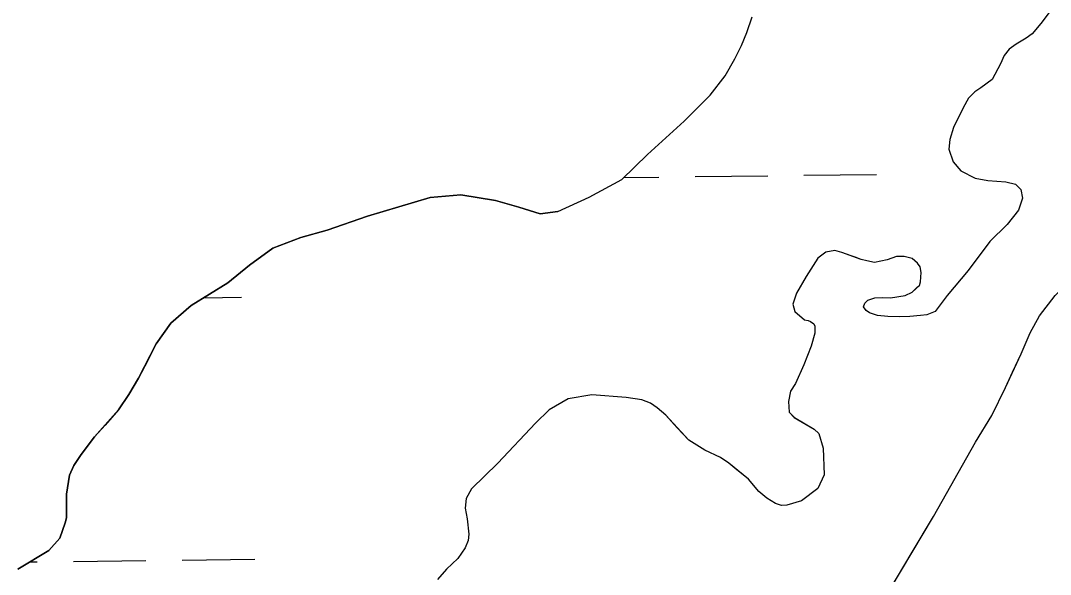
# Model space of a CAD drawing. Extents: x 3694830 to 3732949, y 415201 to 440970.
# Drawn here: x 3722146.9 to 3722600.8, y 421874 to 422117.9 of the extents above; entities that cross this region are included whole.
import ezdxf

# ---------------------------------------------------------------- set-up
doc = ezdxf.new("R2010")
doc.units = 0
doc.layers.add('V-TOPO-SHOR', color=7, linetype='Continuous')
doc.layers.add('V-WETL-SWMP', color=7, linetype='Continuous')

msp = doc.modelspace()

# ---------------------------------------------------------------- linework, layer by layer
at = {"layer": 'V-TOPO-SHOR'}
for points in [[(3722517.38, 421843.94), (3722530.16, 421867.61), (3722539.85, 421883.88), (3722549.27, 421899.49), (3722567.83, 421932.3), (3722574.96, 421944.01), (3722581.02, 421956.38), (3722584.11, 421963.1), (3722587.88, 421971.18), (3722591.91, 421980.46), (3722595.95, 421987.85), (3722602.95, 421996.86), (3722608.73, 422002.78), (3722615.59, 422010.58), (3722620.16, 422017.44), (3722624.07, 422027.13), (3722625.82, 422031.57), (3722630.25, 422041.12), (3722636.18, 422052.41), (3722642.77, 422064.52), (3722650.84, 422078.78), (3722695.23, 422159.75)], [(3722383.7, 422033.88), (3722397.56, 422040.2), (3722411.95, 422048), (3722423.25, 422058.89), (3722439.39, 422073.69), (3722450.83, 422085.12), (3722457.42, 422093.59), (3722461.72, 422101.12), (3722464.68, 422106.91), (3722466.97, 422112.69), (3722469.39, 422119.55)], [(3722600.27, 422121.42), (3722596.64, 422116.58), (3722592.73, 422112.14), (3722590.18, 422110.12), (3722585.74, 422107.57), (3722582.65, 422105.28), (3722580.36, 422102.59), (3722578.75, 422098.82), (3722575.11, 422091.97), (3722570.14, 422088.33), (3722567.44, 422086.59), (3722564.75, 422083.76), (3722562.33, 422079.46), (3722559.64, 422074.08), (3722558.03, 422070.85), (3722556.41, 422065.6), (3722556.01, 422061.3), (3722557.89, 422055.65), (3722561.25, 422051.75), (3722567.58, 422048.52), (3722573.22, 422047.44), (3722581.16, 422046.91), (3722585.46, 422045.83), (3722587.75, 422043.54), (3722588.56, 422039.77), (3722586.68, 422034.39), (3722581.7, 422028.07), (3722574.16, 422020.68), (3722564.48, 422007.9), (3722555.33, 421996.87), (3722549.95, 421989.88), (3722546.32, 421988.4), (3722543.49, 421987.99), (3722538.78, 421987.59), (3722534.08, 421987.46), (3722529.1, 421987.59), (3722524.53, 421988), (3722521.03, 421989.21), (3722519.55, 421990.28), (3722518.47, 421991.9), (3722519.01, 421993.51), (3722520.36, 421994.85), (3722523.45, 421995.8), (3722526.81, 421995.93), (3722530.31, 421995.8), (3722536.77, 421996.87), (3722539.86, 421998.35), (3722542.28, 422000.64), (3722543.09, 422001.31), (3722543.49, 422002.92), (3722543.9, 422006.96), (3722543.36, 422009.52), (3722542.28, 422011.13), (3722540.94, 422012.21), (3722539.86, 422013.15), (3722536.37, 422014.09), (3722533, 422014.09), (3722528.83, 422012.61), (3722523.32, 422011.4), (3722519.82, 422012.08), (3722517.4, 422012.75), (3722515.25, 422013.55), (3722512.96, 422014.36), (3722508.93, 422015.84), (3722505.83, 422016.65), (3722501.8, 422015.98), (3722498.3, 422013.29), (3722493.19, 422005.22), (3722488.88, 421997.82), (3722487.27, 421992.98), (3722488.21, 421989.75), (3722492.38, 421986.12), (3722493.99, 421985.85), (3722495.07, 421985.45), (3722496.55, 421984.37), (3722496.95, 421983.29), (3722496.95, 421980.33), (3722495.34, 421974.55), (3722492.11, 421966.34), (3722488.48, 421958.14), (3722486.32, 421954.78), (3722485.38, 421950.2), (3722485.65, 421945.5), (3722487.93, 421943.07), (3722491.43, 421941.06), (3722496.68, 421937.96), (3722498.7, 421936.08), (3722500.58, 421929.62), (3722501.11, 421917.92), (3722498.29, 421911.87), (3722491.16, 421906.49), (3722484.7, 421904.47), (3722482.28, 421904.34), (3722479.59, 421905.28), (3722475.83, 421907.57), (3722472.33, 421910.53), (3722467.75, 421915.91), (3722461.7, 421920.88), (3722459.02, 421923.04), (3722455.38, 421925.46), (3722448.52, 421928.69)], [(3722383.7, 422033.88), (3722375.9, 422032.8), (3722366.49, 422035.76), (3722356.27, 422038.72), (3722340.94, 422041.14), (3722327.49, 422040.07), (3722299.79, 422031.74), (3722282.04, 422025.55), (3722270.47, 422022.33), (3722258.1, 422017.75), (3722247.88, 422010.23), (3722238.19, 422002.43), (3722222.06, 421992.48), (3722213.18, 421984.68), (3722206.72, 421975.53), (3722202.96, 421968.27), (3722198.92, 421960.47), (3722194.62, 421953.21), (3722190.05, 421946.49), (3722184.13, 421939.77), (3722179.56, 421934.66), (3722173.64, 421926.86), (3722170.41, 421922.02), (3722168.53, 421917.71), (3722167.18, 421909.38), (3722167.18, 421898.89), (3722166.64, 421896.74), (3722164.22, 421890.01), (3722159.38, 421884.63), (3722145.66, 421876.3)], [(3722448.52, 421928.69), (3722441.39, 421933.13), (3722436.28, 421938.64), (3722431.31, 421944.16), (3722427.41, 421947.39), (3722424.58, 421949.4), (3722420.68, 421950.88), (3722413.82, 421951.96), (3722398.76, 421953.04), (3722388.27, 421951.29), (3722379.93, 421946.45), (3722373.87, 421940.67), (3722357.19, 421923.05), (3722345.62, 421911.75), (3722343.33, 421907.45), (3722342.8, 421903.28), (3722343.74, 421898.57), (3722344.54, 421891.71), (3722344.14, 421889.02), (3722342.93, 421885.79), (3722339.56, 421881.08), (3722334.59, 421876.37), (3722330.69, 421871.8)]]:
    msp.add_lwpolyline(points, dxfattribs=at)
at = {"layer": 'V-WETL-SWMP'}
for p, q in [((3722466.97, 422112.69), (3722469.39, 422119.55)), ((3722600.27, 422121.42), (3722596.64, 422116.58)), ((3722596.64, 422116.58), (3722592.74, 422112.14)), ((3722464.68, 422106.91), (3722466.97, 422112.69)), ((3722592.74, 422112.14), (3722590.18, 422110.12)), ((3722461.72, 422101.12), (3722464.68, 422106.91)), ((3722585.74, 422107.57), (3722582.65, 422105.28)), ((3722590.18, 422110.12), (3722585.74, 422107.57)), ((3722580.36, 422102.59), (3722578.74, 422098.83)), ((3722582.65, 422105.28), (3722580.36, 422102.59)), ((3722457.42, 422093.59), (3722461.72, 422101.12)), ((3722578.74, 422098.83), (3722575.11, 422091.97)), ((3722450.83, 422085.12), (3722457.42, 422093.59)), ((3722570.14, 422088.33), (3722567.44, 422086.59)), ((3722575.11, 422091.97), (3722570.14, 422088.33)), ((3722439.39, 422073.69), (3722450.83, 422085.12)), ((3722564.75, 422083.76), (3722562.33, 422079.46)), ((3722567.44, 422086.59), (3722564.75, 422083.76)), ((3722562.33, 422079.46), (3722558.03, 422070.85)), ((3722423.25, 422058.89), (3722439.39, 422073.69)), ((3722558.03, 422070.85), (3722556.41, 422065.6)), ((3722556.41, 422065.6), (3722556.01, 422061.3)), ((3722556.01, 422061.3), (3722557.89, 422055.65)), ((3722411.95, 422048), (3722423.25, 422058.89)), ((3722557.89, 422055.65), (3722561.25, 422051.75)), ((3722561.25, 422051.75), (3722567.58, 422048.52)), ((3722397.56, 422040.2), (3722411.95, 422048)), ((3722412.8, 422048.82), (3722428.19, 422049)), ((3722444.19, 422049.2), (3722476.19, 422049.58)), ((3722492.19, 422049.77), (3722524.18, 422050.15)), ((3722567.58, 422048.52), (3722573.22, 422047.44)), ((3722573.22, 422047.44), (3722581.16, 422046.91)), ((3722581.16, 422046.91), (3722585.46, 422045.83)), ((3722585.46, 422045.83), (3722587.75, 422043.54)), ((3722587.75, 422043.54), (3722588.56, 422039.78)), ((3722299.79, 422031.74), (3722327.49, 422040.07)), ((3722327.49, 422040.07), (3722340.94, 422041.14)), ((3722340.94, 422041.14), (3722356.27, 422038.72)), ((3722356.27, 422038.72), (3722366.49, 422035.76)), ((3722383.7, 422033.88), (3722397.56, 422040.2)), ((3722588.56, 422039.78), (3722586.67, 422034.4)), ((3722366.49, 422035.76), (3722375.9, 422032.8)), ((3722375.9, 422032.8), (3722383.7, 422033.88)), ((3722586.67, 422034.4), (3722581.7, 422028.07)), ((3722282.04, 422025.55), (3722299.79, 422031.74)), ((3722270.47, 422022.33), (3722282.04, 422025.55)), ((3722581.7, 422028.07), (3722574.16, 422020.68)), ((3722258.1, 422017.75), (3722270.47, 422022.33)), ((3722574.16, 422020.68), (3722564.48, 422007.9)), ((3722247.88, 422010.23), (3722258.1, 422017.75)), ((3722501.8, 422015.98), (3722498.3, 422013.29)), ((3722505.83, 422016.65), (3722501.8, 422015.98)), ((3722508.93, 422015.84), (3722505.83, 422016.65)), ((3722517.4, 422012.75), (3722508.93, 422015.84)), ((3722498.3, 422013.29), (3722493.19, 422005.22)), ((3722519.82, 422012.07), (3722517.4, 422012.75)), ((3722523.32, 422011.4), (3722519.82, 422012.07)), ((3722528.83, 422012.61), (3722523.32, 422011.4)), ((3722533, 422014.09), (3722528.83, 422012.61)), ((3722536.37, 422014.09), (3722533, 422014.09)), ((3722539.86, 422013.15), (3722536.37, 422014.09)), ((3722542.28, 422011.13), (3722539.86, 422013.15)), ((3722543.36, 422009.52), (3722542.28, 422011.13)), ((3722238.19, 422002.43), (3722247.88, 422010.23)), ((3722543.9, 422006.96), (3722543.36, 422009.52)), ((3722543.49, 422002.92), (3722543.9, 422006.96)), ((3722564.48, 422007.9), (3722555.33, 421996.87)), ((3722222.06, 421992.48), (3722238.19, 422002.43)), ((3722493.19, 422005.22), (3722488.88, 421997.82)), ((3722543.09, 422001.31), (3722543.49, 422002.92)), ((3722488.88, 421997.82), (3722487.27, 421992.98)), ((3722536.77, 421996.87), (3722539.86, 421998.35)), ((3722539.86, 421998.35), (3722543.09, 422001.31)), ((3722213.18, 421984.68), (3722222.06, 421992.48)), ((3722227.55, 421995.87), (3722244.22, 421996.06)), ((3722487.27, 421992.98), (3722488.21, 421989.75)), ((3722518.47, 421991.9), (3722519.01, 421993.51)), ((3722519.01, 421993.51), (3722520.36, 421994.86)), ((3722520.36, 421994.86), (3722523.45, 421995.8)), ((3722523.45, 421995.8), (3722526.81, 421995.93)), ((3722526.81, 421995.93), (3722530.31, 421995.8)), ((3722530.31, 421995.8), (3722536.77, 421996.87)), ((3722555.33, 421996.87), (3722549.95, 421989.88)), ((3722488.21, 421989.75), (3722492.38, 421986.12)), ((3722519.55, 421990.28), (3722518.47, 421991.9)), ((3722521.03, 421989.21), (3722519.55, 421990.28)), ((3722524.53, 421988), (3722521.03, 421989.21)), ((3722529.1, 421987.59), (3722524.53, 421988)), ((3722543.49, 421987.99), (3722538.78, 421987.59)), ((3722546.32, 421988.4), (3722543.49, 421987.99)), ((3722549.95, 421989.88), (3722546.32, 421988.4)), ((3722206.72, 421975.53), (3722213.18, 421984.68)), ((3722492.38, 421986.12), (3722493.99, 421985.85)), ((3722493.99, 421985.85), (3722495.07, 421985.44)), ((3722495.07, 421985.44), (3722496.55, 421984.37)), ((3722496.55, 421984.37), (3722496.95, 421983.29)), ((3722534.08, 421987.46), (3722529.1, 421987.59)), ((3722538.78, 421987.59), (3722534.08, 421987.46)), ((3722496.95, 421980.33), (3722495.34, 421974.55)), ((3722496.95, 421983.29), (3722496.95, 421980.33)), ((3722198.92, 421960.47), (3722206.72, 421975.53)), ((3722495.34, 421974.55), (3722492.11, 421966.34)), ((3722492.11, 421966.34), (3722488.48, 421958.14)), ((3722194.62, 421953.21), (3722198.92, 421960.47)), ((3722488.48, 421958.14), (3722486.32, 421954.78)), ((3722190.05, 421946.49), (3722194.62, 421953.21)), ((3722398.76, 421953.04), (3722388.27, 421951.29)), ((3722413.82, 421951.96), (3722398.76, 421953.04)), ((3722420.68, 421950.88), (3722413.82, 421951.96)), ((3722486.32, 421954.78), (3722485.38, 421950.2)), ((3722388.27, 421951.29), (3722379.93, 421946.45)), ((3722424.58, 421949.4), (3722420.68, 421950.88)), ((3722427.41, 421947.39), (3722424.58, 421949.4)), ((3722431.31, 421944.16), (3722427.41, 421947.39)), ((3722485.38, 421950.2), (3722485.65, 421945.5)), ((3722179.56, 421934.66), (3722190.05, 421946.49)), ((3722379.93, 421946.45), (3722373.87, 421940.67)), ((3722441.39, 421933.13), (3722431.31, 421944.16)), ((3722485.65, 421945.5), (3722487.94, 421943.07)), ((3722487.94, 421943.07), (3722496.68, 421937.96)), ((3722373.87, 421940.67), (3722357.19, 421923.05)), ((3722496.68, 421937.96), (3722498.7, 421936.08)), ((3722173.64, 421926.86), (3722179.56, 421934.66)), ((3722498.7, 421936.08), (3722500.58, 421929.62)), ((3722448.52, 421928.69), (3722441.39, 421933.13)), ((3722500.58, 421929.62), (3722501.11, 421917.92)), ((3722170.41, 421922.02), (3722173.64, 421926.86)), ((3722455.38, 421925.46), (3722448.52, 421928.69)), ((3722459.01, 421923.04), (3722455.38, 421925.46)), ((3722168.53, 421917.71), (3722170.41, 421922.02)), ((3722357.19, 421923.05), (3722345.62, 421911.75)), ((3722467.76, 421915.91), (3722459.01, 421923.04)), ((3722167.18, 421909.38), (3722168.53, 421917.71)), ((3722472.33, 421910.53), (3722467.76, 421915.91)), ((3722501.11, 421917.92), (3722498.29, 421911.87)), ((3722345.62, 421911.75), (3722343.34, 421907.45)), ((3722498.29, 421911.87), (3722491.16, 421906.49)), ((3722167.18, 421898.89), (3722167.18, 421909.38)), ((3722343.34, 421907.45), (3722342.8, 421903.28)), ((3722475.83, 421907.57), (3722472.33, 421910.53)), ((3722479.59, 421905.28), (3722475.83, 421907.57)), ((3722491.16, 421906.49), (3722484.7, 421904.47)), ((3722342.8, 421903.28), (3722343.74, 421898.57)), ((3722482.28, 421904.34), (3722479.59, 421905.28)), ((3722484.7, 421904.47), (3722482.28, 421904.34)), ((3722166.64, 421896.74), (3722167.18, 421898.89)), ((3722343.74, 421898.57), (3722344.54, 421891.71)), ((3722164.22, 421890.01), (3722166.64, 421896.74)), ((3722159.38, 421884.63), (3722164.22, 421890.01)), ((3722344.14, 421889.02), (3722342.93, 421885.79)), ((3722344.54, 421891.71), (3722344.14, 421889.02)), ((3722145.66, 421876.3), (3722159.38, 421884.63)), ((3722342.93, 421885.79), (3722339.57, 421881.08)), ((3722150.95, 421879.51), (3722154.19, 421879.55)), ((3722170.19, 421879.74), (3722202.19, 421880.12)), ((3722218.19, 421880.31), (3722250.19, 421880.7)), ((3722339.57, 421881.08), (3722334.59, 421876.37)), ((3722334.59, 421876.37), (3722330.69, 421871.8))]:
    msp.add_line(p, q, dxfattribs=at)
msp.add_lwpolyline([(3722398.86, 421634.25), (3722415.41, 421659.81), (3722425.23, 421681.06), (3722428.86, 421689.67), (3722433.3, 421699.76), (3722438.82, 421711.19), (3722447.43, 421726.66), (3722456.98, 421742.26), (3722465.86, 421756.11), (3722476.62, 421772.52), (3722501.1, 421817.17), (3722517.38, 421843.94), (3722530.16, 421867.61), (3722549.27, 421899.49), (3722567.83, 421932.3), (3722574.96, 421944.01), (3722581.02, 421956.38), (3722587.88, 421971.18), (3722591.91, 421980.46), (3722595.95, 421987.85), (3722602.95, 421996.86)], dxfattribs=at)

doc.saveas('drawing.dxf')
